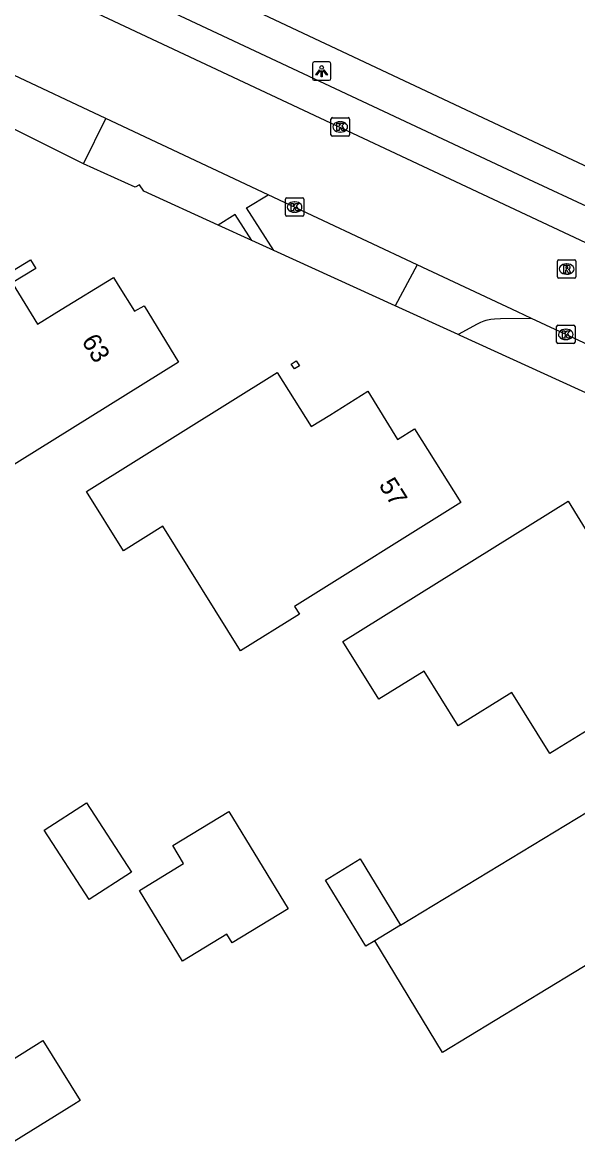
# Model space of a CAD drawing. Extents: x 158838 to 160074, y 386376 to 387776.
# Drawn here: x 159321.8 to 159351.9, y 386502 to 386562.7 of the extents above; entities that cross this region are included whole.
import ezdxf

# ---------------------------------------------------------------- set-up
doc = ezdxf.new("R2010")
doc.units = 0
for name, color, linetype in [('IMGEO_Berm_groen', 7, 'Continuous'), ('IMGEO_Groenvoorziening', 7, 'Continuous'), ('IMGEO_Kolk', 7, 'Continuous'), ('IMGEO_Lichtpunt', 7, 'Continuous'), ('IMGEO_Muur', 7, 'Continuous'), ('IMGEO_Pand', 7, 'Continuous'), ('IMGEO_Pand_nummerreeks', 7, 'Continuous'), ('IMGEO_Rijbaan_lokaal_open', 7, 'Continuous'), ('IMGEO_Rioolput', 7, 'Continuous'), ('IMGEO_Voetpad_open', 7, 'Continuous')]:
    doc.layers.add(name, color=color, linetype=linetype)

msp = doc.modelspace()

# ---------------------------------------------------------------- linework, layer by layer
at = {"layer": 'IMGEO_Berm_groen'}
msp.add_lwpolyline([(159353.791, 386541.901), (159345.526, 386545.674), (159345.409, 386545.727)], dxfattribs=at)
at = {"layer": 'IMGEO_Groenvoorziening'}
for points in [[(159325.094, 386554.983), (159317.883, 386558.586)], [(159334.221, 386550.834), (159332.396, 386551.667)], [(159342.001, 386547.282), (159335.414, 386550.289)]]:
    msp.add_lwpolyline(points, dxfattribs=at)
at = {"layer": 'IMGEO_Kolk'}
for p, q in [((159338.515, 386556.562), (159338.515, 386557.414)), ((159338.59, 386557.488), (159339.442, 386557.488)), ((159339.003, 386557.268), (159339.028, 386557.268)), ((159339.516, 386557.414), (159339.516, 386556.562)), ((159339.026, 386556.708), (159339.001, 386556.708)), ((159339.442, 386556.488), (159338.59, 386556.488)), ((159336.041, 386552.212), (159336.041, 386553.064)), ((159336.116, 386553.138), (159336.968, 386553.138)), ((159337.042, 386553.064), (159337.042, 386552.212)), ((159336.552, 386552.358), (159336.527, 386552.358)), ((159336.529, 386552.918), (159336.554, 386552.918)), ((159336.968, 386552.138), (159336.116, 386552.138)), ((159350.749, 386545.309), (159350.749, 386546.161)), ((159350.824, 386546.235), (159351.676, 386546.235)), ((159351.237, 386546.015), (159351.262, 386546.015)), ((159351.75, 386546.161), (159351.75, 386545.309)), ((159351.676, 386545.235), (159350.824, 386545.235)), ((159351.26, 386545.455), (159351.235, 386545.455))]:
    msp.add_line(p, q, dxfattribs=at)
for points in [[(159338.515, 386556.562), (159338.515, 386557.414)], [(159338.59, 386557.488), (159339.442, 386557.488)], [(159338.836, 386557.188), (159338.959, 386557.188), (159338.959, 386557.037), (159339.089, 386557.188), (159339.253, 386557.188), (159339.107, 386557.037), (159339.26, 386556.788), (159339.108, 386556.788), (159339.023, 386556.952), (159338.959, 386556.885), (159338.959, 386556.788), (159338.836, 386556.788), (159338.836, 386557.188)], [(159339.516, 386557.414), (159339.516, 386556.562)], [(159339.442, 386556.488), (159338.59, 386556.488)], [(159336.041, 386552.212), (159336.041, 386553.064)], [(159336.116, 386553.138), (159336.968, 386553.138)], [(159337.042, 386553.064), (159337.042, 386552.212)], [(159336.362, 386552.838), (159336.485, 386552.838), (159336.485, 386552.687), (159336.615, 386552.838), (159336.779, 386552.838), (159336.633, 386552.687), (159336.786, 386552.438), (159336.634, 386552.438), (159336.549, 386552.602), (159336.485, 386552.535), (159336.485, 386552.438), (159336.362, 386552.438), (159336.362, 386552.838)], [(159336.968, 386552.138), (159336.116, 386552.138)], [(159350.749, 386545.309), (159350.749, 386546.161)], [(159350.824, 386546.235), (159351.676, 386546.235)], [(159351.07, 386545.935), (159351.193, 386545.935), (159351.193, 386545.784), (159351.323, 386545.935), (159351.487, 386545.935), (159351.341, 386545.784), (159351.494, 386545.535), (159351.342, 386545.535), (159351.257, 386545.699), (159351.193, 386545.632), (159351.193, 386545.535), (159351.07, 386545.535), (159351.07, 386545.935)], [(159351.75, 386546.161), (159351.75, 386545.309)], [(159351.676, 386545.235), (159350.824, 386545.235)]]:
    msp.add_lwpolyline(points, dxfattribs=at)
for centre, start, end in [((159338.592, 386557.412), 91.55205, 178.44795), ((159338.592, 386557.412), 91.55205, 178.44795), ((159339.44, 386557.412), 1.55205, 88.44795), ((159339.44, 386557.412), 1.55205, 88.44795), ((159338.592, 386556.564), 181.55205, 268.44795), ((159338.592, 386556.564), 181.55205, 268.44795), ((159339.44, 386556.564), 271.55205, 358.44795), ((159339.44, 386556.564), 271.55205, 358.44795), ((159336.118, 386553.062), 91.55205, 178.44795), ((159336.118, 386553.062), 91.55205, 178.44795), ((159336.966, 386553.062), 1.55205, 88.44795), ((159336.966, 386553.062), 1.55205, 88.44795), ((159336.118, 386552.214), 181.55205, 268.44795), ((159336.118, 386552.214), 181.55205, 268.44795), ((159336.966, 386552.214), 271.55205, 358.44795), ((159336.966, 386552.214), 271.55205, 358.44795), ((159350.826, 386546.159), 91.55205, 178.44795), ((159350.826, 386546.159), 91.55205, 178.44795), ((159351.674, 386546.159), 1.55205, 88.44795), ((159351.674, 386546.159), 1.55205, 88.44795), ((159350.826, 386545.311), 181.55205, 268.44795), ((159350.826, 386545.311), 181.55205, 268.44795), ((159351.674, 386545.311), 271.55205, 358.44795), ((159351.674, 386545.311), 271.55205, 358.44795)]:
    msp.add_arc(centre, 0.0765, start, end, dxfattribs=at)
for centre, major_axis, ratio, start_param, end_param in [((159339.002, 386556.988), (-0.387, 0.002), 0.722429, 4.712389, 7.853982), ((159339.027, 386556.988), (-0.39, 0.002), 0.717154, 1.570796, 4.712389), ((159336.528, 386552.638), (-0.387, 0.002), 0.722429, 4.712389, 7.853982), ((159336.553, 386552.638), (-0.39, 0.002), 0.717154, 1.570796, 4.712389), ((159351.236, 386545.735), (-0.387, 0.002), 0.722429, 4.712389, 7.853982), ((159351.261, 386545.735), (-0.39, 0.002), 0.717154, 1.570796, 4.712389)]:
    msp.add_ellipse(centre, major_axis=major_axis, ratio=ratio, start_param=start_param, end_param=end_param, dxfattribs=at)
at = {"layer": 'IMGEO_Lichtpunt'}
for p, q in [((159337.512, 386560.416), (159337.512, 386559.609)), ((159337.512, 386560.416), (159337.512, 386559.609)), ((159338.414, 386560.511), (159337.606, 386560.511)), ((159338.414, 386560.511), (159337.606, 386560.511)), ((159338.508, 386559.609), (159338.508, 386560.416)), ((159338.508, 386559.609), (159338.508, 386560.416)), ((159337.606, 386559.515), (159338.414, 386559.515)), ((159337.606, 386559.515), (159338.414, 386559.515))]:
    msp.add_line(p, q, dxfattribs=at)
for points in [[(159337.886, 386560.08), (159337.925, 386560.052), (159337.737, 386559.79), (159337.699, 386559.817), (159337.886, 386560.08)], [(159337.988, 386560.032), (159338.035, 386560.032), (159338.035, 386559.71), (159337.988, 386559.71), (159337.988, 386560.032)], [(159338.098, 386560.052), (159338.136, 386560.079), (159338.323, 386559.817), (159338.284, 386559.789), (159338.098, 386560.052)]]:
    msp.add_lwpolyline(points, dxfattribs=at)
msp.add_circle((159338.011, 386560.214), 0.0994, dxfattribs=at)
for centre, start, end in [((159337.606, 386560.416), 90, 180), ((159337.606, 386560.416), 90, 180), ((159338.414, 386560.416), 0, 90), ((159338.414, 386560.416), 0, 90), ((159337.606, 386559.609), 180, 270), ((159337.606, 386559.609), 180, 270), ((159338.414, 386559.609), 270, 0), ((159338.414, 386559.609), 270, 360)]:
    msp.add_arc(centre, 0.0946, start, end, dxfattribs=at)
at = {"layer": 'IMGEO_Muur'}
msp.add_lwpolyline([(159336.632, 386544.302), (159336.805, 386544.034), (159336.534, 386543.859), (159336.361, 386544.128), (159336.632, 386544.302)], dxfattribs=at)
at = {"layer": 'IMGEO_Pand'}
for points in [[(159322.223, 386549.778), (159322.505, 386549.317), (159321.223, 386548.533), (159322.604, 386546.293), (159323.89, 386547.086), (159326.716, 386548.827), (159326.981, 386548.404), (159327.868, 386546.988), (159328.387, 386547.275), (159330.245, 386544.227), (159319.691, 386537.673), (159317.69, 386540.897), (159313.172, 386538.149), (159310.454, 386542.605), (159322.223, 386549.778)], [(159335.606, 386543.662), (159337.437, 386540.733), (159338.45, 386541.363), (159340.512, 386542.649), (159342.125, 386540.037), (159343.04, 386540.611), (159345.55, 386536.616), (159336.535, 386530.987), (159336.8, 386530.561), (159333.605, 386528.57), (159329.395, 386535.327), (159327.262, 386533.998), (159325.258, 386537.215), (159335.606, 386543.662)], [(159351.37, 386536.696), (159353.124, 386533.831), (159354.154, 386534.47), (159356.087, 386535.669), (159357.868, 386532.759), (159358.436, 386533.116), (159360.555, 386529.664), (159359.986, 386529.305), (159360.16, 386529.022), (159350.767, 386523.24), (159350.382, 386523.003), (159348.32, 386526.314), (159345.417, 386524.505), (159343.567, 386527.476), (159341.114, 386525.948), (159339.157, 386529.089), (159351.37, 386536.696)], [(159342.291, 386513.698), (159356.596, 386522.379), (159360.268, 386516.328), (159344.558, 386506.795), (159340.887, 386512.846)], [(159325.408, 386515.082), (159322.962, 386518.841), (159325.259, 386520.336), (159327.705, 386516.577), (159325.408, 386515.082)], [(159332.978, 386519.866), (159336.196, 386514.592), (159333.156, 386512.738), (159332.864, 386513.217), (159330.462, 386511.752), (159328.124, 386515.584), (159330.526, 386517.049), (159329.939, 386518.011), (159332.978, 386519.866)], [(159340.887, 386512.846), (159340.412, 386512.558), (159338.226, 386516.141), (159340.102, 386517.286), (159342.291, 386513.698)], [(159342.291, 386513.698), (159340.887, 386512.846)], [(159305.584, 386492.249), (159304.392, 386494.162), (159304.125, 386493.996), (159303.779, 386494.551), (159303.001, 386494.6), (159302.037, 386496.149), (159302.305, 386496.917), (159301.945, 386497.495), (159305.966, 386500), (159306.189, 386500.139), (159311.349, 386503.353), (159313.262, 386500.283), (159315.823, 386501.878), (159319.305, 386504.047), (159319.841, 386504.381), (159319.324, 386505.211), (159322.554, 386507.223), (159322.898, 386507.437), (159324.917, 386504.195), (159324.573, 386503.981), (159320.807, 386501.636)]]:
    msp.add_lwpolyline(points, dxfattribs=at)
at = {"layer": 'IMGEO_Rijbaan_lokaal_open'}
for points in [[(159295.852, 386577.254), (159321.741, 386565.098), (159360.254, 386546.992), (159382.422, 386536.598), (159382.972, 386536.339)], [(159326.304, 386557.443), (159321.009, 386559.932)], [(159335.115, 386553.306), (159326.304, 386557.443)], [(159343.189, 386549.515), (159335.115, 386553.306)], [(159349.396, 386546.601), (159348.636, 386546.958), (159343.189, 386549.515)], [(159354.904, 386544.015), (159352.464, 386545.16), (159349.396, 386546.601)]]:
    msp.add_lwpolyline(points, dxfattribs=at)
at = {"layer": 'IMGEO_Rioolput'}
for p, q in [((159350.792, 386548.854), (159350.792, 386549.706)), ((159350.867, 386549.78), (159351.719, 386549.78)), ((159351.28, 386549.56), (159351.305, 386549.56)), ((159351.793, 386549.706), (159351.793, 386548.854)), ((159351.719, 386548.78), (159350.867, 386548.78)), ((159351.303, 386549), (159351.278, 386549))]:
    msp.add_line(p, q, dxfattribs=at)
for points in [[(159350.792, 386548.854), (159350.792, 386549.706)], [(159350.867, 386549.78), (159351.719, 386549.78)], [(159351.381, 386549.478), (159351.129, 386549.48), (159351.129, 386549.08)], [(159351.307, 386549.399), (159351.253, 386549.399), (159351.253, 386549.318)], [(159351.253, 386549.318), (159351.305, 386549.318)], [(159351.793, 386549.706), (159351.793, 386548.854)], [(159351.719, 386548.78), (159350.867, 386548.78)], [(159351.129, 386549.08), (159351.253, 386549.08), (159351.253, 386549.242), (159351.264, 386549.242)], [(159351.311, 386549.213), (159351.382, 386549.08), (159351.522, 386549.08), (159351.457, 386549.206)]]:
    msp.add_lwpolyline(points, dxfattribs=at)
for centre, radius, start, end in [((159350.869, 386549.704), 0.0765, 91.55205, 178.44795), ((159350.869, 386549.704), 0.0765, 91.55205, 178.44795), ((159351.289, 386549.507), 0.19, 274.7715, 282.96867), ((159351.313, 386549.303), 0.0964, 77.00612, 93.18647), ((159351.327, 386549.36), 0.0378, 276.66336, 79.67722), ((159351.38, 386549.368), 0.109, 350.36119, 89.41601), ((159351.378, 386549.368), 0.112, 277.58423, 350.98172), ((159351.717, 386549.704), 0.0765, 1.55205, 88.44795), ((159351.717, 386549.704), 0.0765, 1.55205, 88.44795), ((159350.869, 386548.856), 0.0765, 181.55205, 268.44795), ((159350.869, 386548.856), 0.0765, 181.55205, 268.44795), ((159351.263, 386549.189), 0.0533, 26.02933, 88.69889), ((159351.362, 386549.153), 0.108, 29.51342, 73.79051), ((159351.717, 386548.856), 0.0765, 271.55205, 358.44795), ((159351.717, 386548.856), 0.0765, 271.55205, 358.44795)]:
    msp.add_arc(centre, radius, start, end, dxfattribs=at)
for centre, major_axis, ratio, start_param, end_param in [((159351.279, 386549.28), (-0.387, 0.002), 0.722429, 4.712389, 7.853982), ((159351.304, 386549.28), (-0.39, 0.002), 0.717154, 1.570796, 4.712389)]:
    msp.add_ellipse(centre, major_axis=major_axis, ratio=ratio, start_param=start_param, end_param=end_param, dxfattribs=at)
at = {"layer": 'IMGEO_Voetpad_open'}
for points in [[(159293.857, 386582.459), (159294.064, 386582.31), (159294.288, 386582.188), (159316.242, 386571.848), (159355.883, 386553.199), (159361.891, 386550.365), (159390.458, 386536.952), (159425.102, 386520.721)], [(159383.723, 386537.942), (159358.772, 386549.664), (159355.359, 386551.266), (159352.653, 386552.537), (159349.241, 386554.139), (159325.961, 386565.07), (159322.56, 386566.673), (159308.304, 386573.391), (159304.902, 386574.994), (159299.466, 386577.556)], [(159325.094, 386554.983), (159326.304, 386557.443)], [(159332.396, 386551.667), (159328.362, 386553.498), (159328.13, 386553.854), (159327.891, 386553.712), (159325.094, 386554.983)], [(159335.414, 386550.289), (159333.934, 386552.594), (159333.969, 386552.615), (159335.115, 386553.306)], [(159334.221, 386550.834), (159333.326, 386552.228), (159332.396, 386551.667)], [(159335.414, 386550.289), (159334.221, 386550.834)], [(159343.189, 386549.515), (159342.001, 386547.282)], [(159345.409, 386545.727), (159342.001, 386547.282)], [(159349.396, 386546.601), (159347.702, 386546.572), (159347.374, 386546.567), (159347.18, 386546.542), (159346.919, 386546.489), (159346.802, 386546.451), (159346.621, 386546.378), (159346.443, 386546.295), (159345.409, 386545.727)]]:
    msp.add_lwpolyline(points, dxfattribs=at)

# ---------------------------------------------------------------- texts
at = {"layer": 'IMGEO_Pand_nummerreeks'}
for s, rotation, p in [('63', 301.06368, (159324.964, 386545.378)), ('57', 302.13699, (159341.079, 386537.566))]:
    msp.add_text(s, height=1, rotation=rotation, dxfattribs=at).set_placement(p)

doc.saveas('drawing.dxf')
